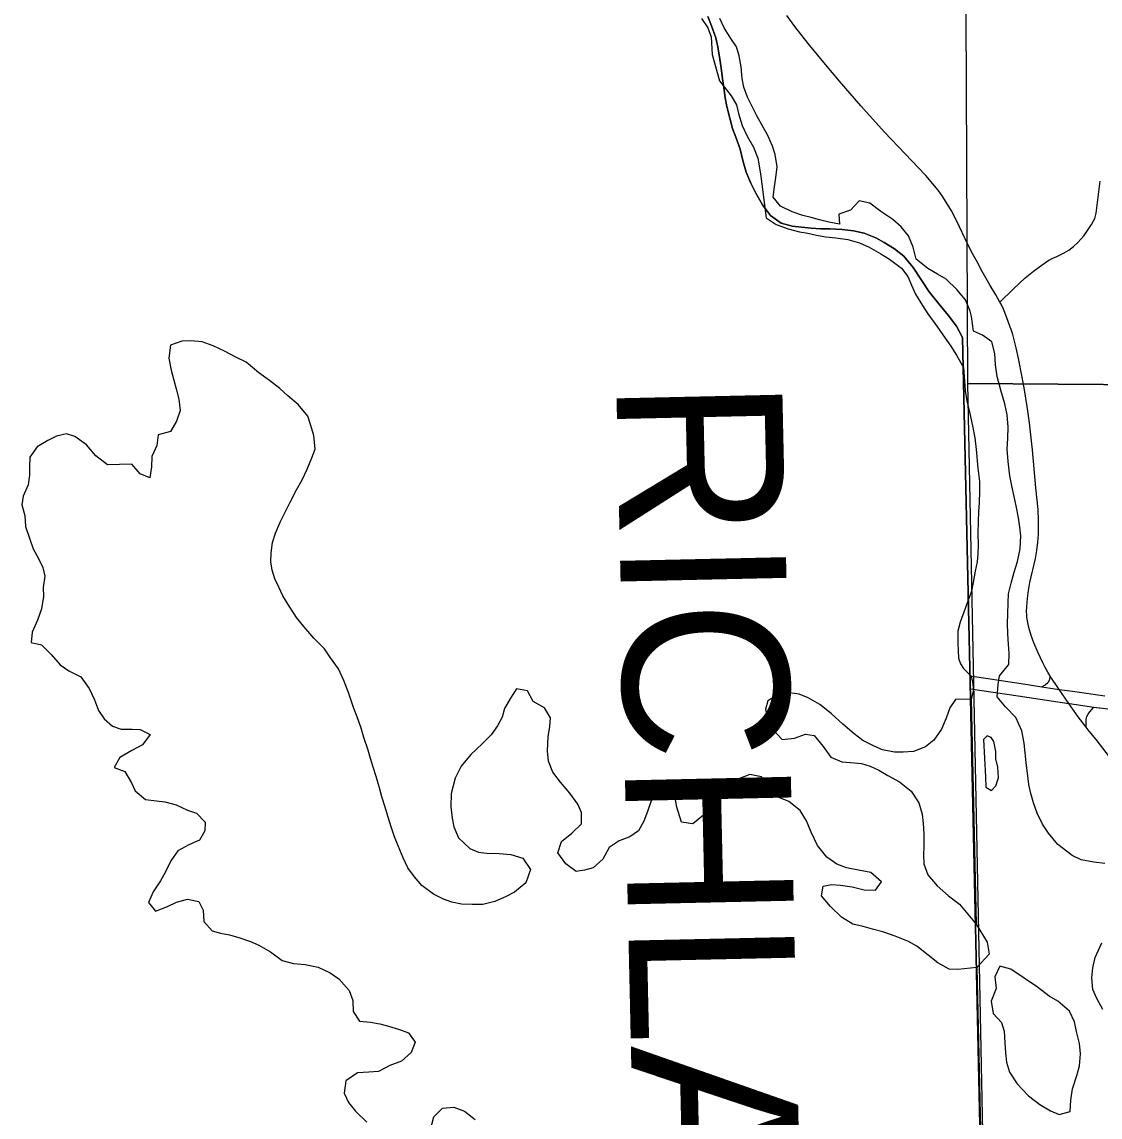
# Model space of a CAD drawing. Extents: x 1874609 to 2204689, y 815661 to 1281160.
# Drawn here: x 1996362 to 2002860, y 1010406 to 1017006 of the extents above; entities that cross this region are included whole.
import ezdxf

# ---------------------------------------------------------------- set-up
doc = ezdxf.new("R2010")
doc.units = 0
for name, color, linetype in [('GM_X_Adjacent_County', 7, 'Continuous'), ('GM_X_Adjacent_County_Text', 7, 'Continuous'), ('GM_X_County', 7, 'Continuous'), ('GM_X_Interchange_Ramps', 7, 'Continuous'), ('GM_X_Major_Lake', 7, 'Continuous'), ('GM_X_Section', 7, 'Continuous'), ('GM_X_State_Route', 7, 'Continuous'), ('GM_X_Township', 7, 'Continuous'), ('GM_X_Township_Road', 7, 'Continuous'), ('GM_X_US_Route', 7, 'Continuous')]:
    doc.layers.add(name, color=color, linetype=linetype)

msp = doc.modelspace()

# ---------------------------------------------------------------- linework, layer by layer
at = {"layer": 'GM_X_Adjacent_County'}
msp.add_lwpolyline([(2000496.2, 1017037.8), (2000518.1, 1016981.7), (2000544.1, 1016909.6), (2000556.1, 1016855.6), (2000568.1, 1016781.5), (2000576, 1016729.4), (2000584, 1016663.3), (2000592, 1016611.3), (2000600, 1016549.2), (2000609.9, 1016497.1), (2000627.9, 1016427), (2000643.9, 1016362.9), (2000663.9, 1016310.9), (2000689.9, 1016238.8), (2000705.8, 1016170.7), (2000725.8, 1016100.6), (2000753.8, 1016034.5), (2000783.8, 1015974.5), (2000825.8, 1015904.4), (2000873.8, 1015840.3), (2000937.8, 1015792.3), (2001003.8, 1015774.2), (2001059.9, 1015768.2), (2001117.9, 1015762.2), (2001173.9, 1015758.2), (2001232, 1015758.2), (2001306, 1015754.2), (2001374.1, 1015746.2), (2001438.1, 1015732.2), (2001508.2, 1015704.2), (2001558.2, 1015676.2), (2001620.2, 1015638.1), (2001676.2, 1015594.1), (2001732.2, 1015526), (2001784.2, 1015449.9), (2001830.2, 1015379.8), (2001888.2, 1015307.7), (2001944.2, 1015239.7), (2001994.2, 1015171.6), (2002030.2, 1015103.5), (2002075.9, 1013021.5), (2002164.4, 1008986.6)], dxfattribs=at)
at = {"layer": 'GM_X_County'}
msp.add_lwpolyline([(2002164.4, 1008986.6), (2002075.9, 1013021.5), (2002030.2, 1015103.5), (2001994.2, 1015171.6), (2001944.2, 1015239.7), (2001888.2, 1015307.7), (2001830.2, 1015379.8), (2001784.2, 1015449.9), (2001732.2, 1015526), (2001676.2, 1015594.1), (2001620.2, 1015638.1), (2001558.2, 1015676.2), (2001508.2, 1015704.2), (2001438.1, 1015732.2), (2001374.1, 1015746.2), (2001306, 1015754.2), (2001232, 1015758.2), (2001173.9, 1015758.2), (2001117.9, 1015762.2), (2001059.9, 1015768.2), (2001003.8, 1015774.2), (2000937.8, 1015792.3), (2000873.8, 1015840.3), (2000825.8, 1015904.4), (2000783.8, 1015974.5), (2000753.8, 1016034.5), (2000725.8, 1016100.6), (2000705.8, 1016170.7), (2000689.9, 1016238.8), (2000663.9, 1016310.9), (2000643.9, 1016362.9), (2000627.9, 1016427), (2000609.9, 1016497.1), (2000600, 1016549.2), (2000592, 1016611.3), (2000584, 1016663.3), (2000576, 1016729.4), (2000568.1, 1016781.5), (2000556.1, 1016855.6), (2000544.1, 1016909.6), (2000518.1, 1016981.7), (2000496.2, 1017037.8)], dxfattribs=at)
at = {"layer": 'GM_X_Interchange_Ramps'}
for points in [[(2002558.5, 1013064.2), (2002552.2, 1013038.1), (2002544.6, 1013022.8), (2002529.3, 1013009.7), (2002508.5, 1012998.8)], [(2002775.1, 1012756.8), (2002775.3, 1012787.8), (2002775.4, 1012804.2), (2002779.4, 1012820.2), (2002786.7, 1012834.9), (2002797, 1012847.6), (2002821.1, 1012877.5)]]:
    msp.add_lwpolyline(points, dxfattribs=at)
at = {"layer": 'GM_X_Major_Lake'}
for points in [[(2000458.1, 1017025.8), (2000496.1, 1016969.7), (2000516.1, 1016915.7), (2000520.8, 1016808.9)], [(2001290, 1015786.3), (2001224, 1015798.3), (2001168, 1015814.3), (2001117.9, 1015828.3), (2001067.9, 1015840.4), (2001003.9, 1015862.4), (2000933.8, 1015896.4), (2000889.8, 1015950.5), (2000897.9, 1016012.6), (2000907.9, 1016082.7), (2000914, 1016132.7), (2000902, 1016206.8), (2000886, 1016256.9), (2000858, 1016320.9), (2000828, 1016371), (2000790, 1016439.1), (2000766, 1016489.2), (2000734.1, 1016553.2), (2000712.1, 1016613.3), (2000702.1, 1016665.4), (2000696.1, 1016735.5), (2000684.2, 1016801.5), (2000668.2, 1016855.6), (2000634.2, 1016905.7), (2000594.2, 1016969.7), (2000568.2, 1017025.8)], [(2000520.8, 1016808.9), (2000566, 1016651.3)], [(2000566, 1016651.3), (2000636, 1016561.2), (2000668, 1016507.2), (2000680, 1016455.1), (2000701.9, 1016381), (2000731.9, 1016316.9), (2000769.9, 1016250.8), (2000795.9, 1016184.8), (2000813, 1016091.3)], [(2000813, 1016091.3), (2000847.7, 1015826.3)], [(2002085.2, 1015230.2), (2002076.3, 1015263.7), (2002048.3, 1015331.8), (2001996.3, 1015393.9), (2001932.3, 1015456), (2001880.3, 1015486), (2001822.3, 1015520), (2001750.3, 1015576.1), (2001732.3, 1015648.2), (2001704.3, 1015716.3), (2001660.3, 1015770.3), (2001610.3, 1015814.4), (2001538.3, 1015864.4), (2001472.2, 1015914.5), (2001408.2, 1015928.5), (2001356.1, 1015872.4), (2001284.1, 1015848.4), (2001290, 1015786.3)], [(2000847.7, 1015826.3), (2000907.8, 1015784.3), (2000979.8, 1015758.2), (2001047.8, 1015740.2), (2001097.9, 1015732.2), (2001149.9, 1015720.2), (2001205.9, 1015710.2), (2001266, 1015704.2), (2001340, 1015694.2), (2001410.1, 1015674.2), (2001468.1, 1015648.2), (2001538.1, 1015608.1), (2001590.1, 1015576.1), (2001662.2, 1015522), (2001700.2, 1015472), (2001722.2, 1015419.9), (2001746.1, 1015365.8), (2001790.1, 1015297.8), (2001822.1, 1015247.7), (2001876.1, 1015171.6), (2001912.1, 1015119.5), (2001960.1, 1015051.5), (2001994.1, 1014997.4)], [(2002887.9, 1011934.7), (2002821.7, 1011943.2), (2002745.4, 1011957.4), (2002690.8, 1011982.1), (2002605.2, 1012048.2), (2002547.6, 1012117), (2002512.3, 1012172.2), (2002480.8, 1012237.6), (2002457.4, 1012299.2), (2002442, 1012356.9), (2002430.8, 1012410.7), (2002421.2, 1012478.6), (2002413.8, 1012540.6), (2002408.4, 1012600.5), (2002401, 1012660.5), (2002387.3, 1012734.3), (2002351.4, 1012813.6), (2002289.9, 1012878.2), (2002238.5, 1012939.1), (2002244.7, 1013013.4), (2002253.5, 1013065.7), (2002310, 1013133.1), (2002312.5, 1013199.3), (2002307.2, 1013255.3), (2002303.7, 1013319.3), (2002302.2, 1013383.4), (2002302.9, 1013437.5), (2002305.3, 1013505.7), (2002308.1, 1013559.8), (2002322.6, 1013624.3), (2002341.1, 1013690.9), (2002361.6, 1013755.4), (2002377.8, 1013830), (2002382, 1013908.2), (2002376.8, 1013962.2), (2002367.5, 1014018), (2002353.8, 1014089.9), (2002342.5, 1014145.7), (2002327, 1014211.4), (2002315.6, 1014271.3), (2002305.6, 1014357.2), (2002299.9, 1014431.2), (2002304.3, 1014497.4), (2002304.8, 1014563.5), (2002299.1, 1014637.5), (2002285.5, 1014705.3), (2002261.6, 1014786.9), (2002239.7, 1014868.5), (2002230, 1014940.4), (2002224.5, 1015008.4), (2002206.8, 1015078.1), (2002149.9, 1015118.8), (2002097.5, 1015142.9), (2002085.2, 1015230.2)], [(1999330.4, 1011761), (1999276.4, 1011732.9), (1999212.3, 1011704.9), (1999140.3, 1011686.9), (1999074.2, 1011686.9), (1999010.2, 1011688.9), (1998952.1, 1011700.9), (1998902.1, 1011718.9), (1998842.1, 1011748.9), (1998772.1, 1011803), (1998728.1, 1011855), (1998688.1, 1011909.1), (1998660.1, 1011969.2), (1998630.1, 1012041.3), (1998608.1, 1012095.3), (1998588.1, 1012149.4), (1998566.1, 1012219.5), (1998550.2, 1012273.6), (1998530.2, 1012335.6), (1998516.2, 1012389.7), (1998496.2, 1012459.8), (1998478.2, 1012515.9), (1998462.2, 1012567.9), (1998448.3, 1012618), (1998422.3, 1012694.1), (1998406.3, 1012750.2), (1998382.3, 1012818.2), (1998360.3, 1012874.3), (1998332.4, 1012958.4), (1998302.4, 1013036.5), (1998270.4, 1013108.6), (1998222.4, 1013174.7), (1998184.4, 1013228.7), (1998120.4, 1013292.8), (1998060.4, 1013362.9), (1998016.4, 1013416.9), (1997966.4, 1013495), (1997934.4, 1013547.1), (1997910.4, 1013599.2), (1997886.4, 1013649.2), (1997870.4, 1013701.3), (1997862.5, 1013753.4), (1997864.5, 1013807.4), (1997872.5, 1013869.5), (1997890.6, 1013925.6), (1997918.6, 1013991.7), (1997978.7, 1014111.8), (1998016.8, 1014185.9), (1998050.9, 1014246), (1998080.9, 1014310.1), (1998109, 1014378.2), (1998129, 1014432.2), (1998121.1, 1014514.4), (1998101.1, 1014580.4), (1998085.1, 1014630.5), (1998027.1, 1014700.6), (1997965.1, 1014752.6), (1997915.1, 1014796.7), (1997853, 1014844.8), (1997789, 1014890.8), (1997713, 1014954.9), (1997651, 1014984.9), (1997582.9, 1015022.9), (1997514.9, 1015055), (1997448.9, 1015079), (1997378.8, 1015085), (1997324.8, 1015083), (1997256.7, 1015059), (1997246.7, 1014978.8), (1997260.7, 1014906.8), (1997276.6, 1014846.7), (1997290.6, 1014794.6), (1997306.6, 1014732.5), (1997314.6, 1014664.5), (1997292.5, 1014600.4), (1997256.4, 1014538.3), (1997182.4, 1014518.3), (1997174.3, 1014454.2), (1997144.3, 1014388.1), (1997142.3, 1014324), (1997132.2, 1014257.9), (1997074.2, 1014281.9), (1997024.2, 1014340), (1996950.1, 1014338), (1996878.1, 1014336), (1996808.1, 1014392.1), (1996750, 1014458.1), (1996680, 1014508.2), (1996630, 1014524.2), (1996569.9, 1014510.2), (1996517.9, 1014484.1), (1996453.8, 1014446.1), (1996409.8, 1014384), (1996407.7, 1014325.9), (1996407.7, 1014273.9), (1996399.7, 1014215.8), (1996369.6, 1014147.7), (1996361.6, 1014095.6), (1996379.5, 1014031.6), (1996383.5, 1013965.5), (1996407.5, 1013895.4)], [(2001994.1, 1014997.4), (2002036.2, 1014923.2)], [(2002036.2, 1014923.2), (2002046.4, 1014785.3), (2002057.1, 1014721.9), (2002074.8, 1014646.2), (2002090.5, 1014572.5), (2002104.2, 1014498.7), (2002111.9, 1014428.7), (2002122.5, 1014316.8), (2002132.3, 1014236.8), (2002133.6, 1014180.8), (2002131.3, 1014108.6), (2002126.5, 1014056.4), (2002123.9, 1013996.2), (2002123.6, 1013924.1), (2002125.2, 1013854), (2002122.4, 1013801.9), (2002119.6, 1013751.7), (2002106.9, 1013695.3), (2002094.4, 1013628.9), (2002083.6, 1013576.5)], [(1996407.5, 1013895.4), (1996429.5, 1013831.3), (1996461.5, 1013773.2), (1996487.5, 1013719.2), (1996499.4, 1013665.1), (1996489.4, 1013597), (1996491.4, 1013542.9), (1996479.3, 1013468.8), (1996455.3, 1013400.8), (1996423.2, 1013328.7), (1996417.2, 1013266.6), (1996479.2, 1013252.6), (1996537.2, 1013194.5), (1996591.2, 1013132.4), (1996645.2, 1013096.4), (1996717.3, 1013060.4), (1996767.3, 1012988.3), (1996799.2, 1012920.2), (1996823.2, 1012856.1), (1996857.2, 1012806), (1996907.2, 1012762), (1996959.3, 1012744), (1997025.3, 1012744), (1997075.3, 1012742), (1997135.4, 1012712), (1997089.3, 1012649.9), (1997023.2, 1012615.8), (1996951.2, 1012573.8), (1996917.1, 1012513.7), (1996981.1, 1012489.7), (1997021.1, 1012421.6), (1997045.1, 1012371.5), (1997107.1, 1012319.4), (1997173.2, 1012311.4), (1997223.2, 1012305.4), (1997291.3, 1012287.4), (1997359.3, 1012255.4), (1997413.3, 1012237.4), (1997465.3, 1012183.3), (1997463.3, 1012131.3), (1997431.2, 1012075.2), (1997367.2, 1012047.1), (1997301.1, 1012011.1), (1997259.1, 1011951), (1997227, 1011884.9), (1997196.9, 1011830.8), (1997152.9, 1011764.8), (1997124.8, 1011698.7), (1997166.8, 1011646.6), (1997238.9, 1011674.7), (1997292.9, 1011700.7), (1997359, 1011718.7), (1997427, 1011704.7), (1997453, 1011652.6), (1997459, 1011584.5), (1997509, 1011528.5), (1997559, 1011514.5), (1997613.1, 1011504.5), (1997675.1, 1011486.4), (1997739.1, 1011464.4), (1997789.2, 1011442.4), (1997859.2, 1011402.4), (1997929.2, 1011350.3), (1997999.2, 1011332.3), (1998069.3, 1011326.3), (1998147.3, 1011310.3), (1998219.4, 1011276.2), (1998271.4, 1011240.2), (1998333.4, 1011170.1), (1998355.4, 1011108), (1998357.3, 1011042), (1998395.3, 1010983.9), (1998463.4, 1010977.9), (1998519.4, 1010967.9), (1998571.5, 1010953.9), (1998637.5, 1010933.9), (1998691.5, 1010913.8), (1998731.5, 1010857.8), (1998707.5, 1010795.7), (1998649.4, 1010743.6), (1998579.3, 1010717.6), (1998511.3, 1010681.5), (1998453.2, 1010677.5), (1998383.2, 1010673.5), (1998313.1, 1010625.4), (1998303, 1010551.3), (1998329, 1010495.3), (1998373, 1010441.2), (1998441, 1010375.1)], [(2002083.6, 1013576.5), (2002016, 1013388.6), (2002001.2, 1013334.2), (2002002.9, 1013262.1), (2002003.9, 1013218), (2002007, 1013172), (2002017.8, 1013138.2), (2002036.4, 1013110.6), (2002050.8, 1013094.9)], [(2002050.8, 1013094.9), (2002083.5, 1013063.7), (2002090.4, 1013027.8), (2002097.5, 1012979.8), (2002082, 1012925.8)], [(2002117.5, 1011308.2), (2002002.1, 1011296.7), (2001950.1, 1011298.7), (2001882, 1011336.7), (2001824, 1011382.8), (2001756, 1011436.8), (2001704, 1011464.9), (2001623.9, 1011496.9), (2001549.9, 1011522.9), (2001487.8, 1011538.9), (2001431.8, 1011554.9), (2001369.8, 1011569), (2001301.8, 1011611), (2001235.7, 1011675.1), (2001179.7, 1011739.2), (2001189.8, 1011797.2), (2001239.8, 1011807.2), (2001295.9, 1011803.2), (2001365.9, 1011793.2), (2001437.9, 1011775.2), (2001506, 1011773.2), (2001542, 1011823.3), (2001478, 1011879.4), (2001404, 1011895.4), (2001331.9, 1011909.4), (2001273.9, 1011931.4), (2001211.9, 1011973.5), (2001155.9, 1012043.5), (2001117.9, 1012123.6), (2001089.9, 1012191.7), (2001051.9, 1012253.8), (2000983.9, 1012307.9), (2000909.9, 1012337.9), (2000853.9, 1012391.9), (2000819.9, 1012456), (2000747.8, 1012470), (2000675.8, 1012442), (2000609.7, 1012432), (2000537.7, 1012428), (2000517.6, 1012373.9), (2000497.6, 1012295.8), (2000469.5, 1012225.7), (2000405.4, 1012173.6), (2000337.4, 1012183.6), (2000309.4, 1012273.7), (2000297.4, 1012341.8), (2000241.4, 1012397.9), (2000175.4, 1012375.9), (2000155.3, 1012317.8), (2000131.3, 1012247.7), (2000109.2, 1012189.6), (2000077.2, 1012131.5), (2000025.1, 1012095.5), (1999961.1, 1012071.4), (1999901, 1012031.4), (1999862.9, 1011961.3), (1999804.9, 1011909.2), (1999752.8, 1011895.2), (1999702.8, 1011887.2), (1999638.7, 1011933.2), (1999590.8, 1011999.3), (1999612.8, 1012067.4), (1999674.9, 1012117.5), (1999734.9, 1012173.5), (1999735, 1012241.6), (1999713, 1012291.7), (1999663, 1012357.8), (1999607, 1012423.9), (1999561, 1012485.9), (1999535, 1012552), (1999529, 1012614.1), (1999533.1, 1012698.2), (1999543.1, 1012760.3), (1999547.2, 1012812.3), (1999511.2, 1012872.4), (1999443.1, 1012910.5), (1999409.1, 1012974.5), (1999343.1, 1012986.5), (1999307.1, 1012930.5), (1999271, 1012868.4), (1999255, 1012816.3), (1999226.9, 1012764.3), (1999188.8, 1012710.2), (1999134.8, 1012656.1), (1999066.7, 1012592), (1999008.6, 1012521.9), (1998972.5, 1012449.8), (1998948.5, 1012355.7), (1998946.4, 1012275.6), (1998954.4, 1012207.5), (1998964.4, 1012155.4), (1998992.4, 1012089.4), (1999060.4, 1012025.3), (1999112.4, 1012003.3), (1999162.4, 1011997.3), (1999238.5, 1011995.3), (1999308.5, 1011989.3), (1999380.6, 1011967.3), (1999426.6, 1011899.2), (1999398.5, 1011817.1), (1999330.4, 1011761)], [(2002082, 1012925.8), (2001989, 1012922.7), (2001954.9, 1012872.7), (2001930.9, 1012810.6), (2001902.8, 1012744.5), (2001856.7, 1012678.4), (2001806.7, 1012638.4), (2001734.6, 1012610.3), (2001672.6, 1012606.3), (2001620.5, 1012606.3), (2001548.5, 1012620.3), (2001498.5, 1012642.3), (2001430.4, 1012676.4), (2001376.4, 1012716.4), (2001308.4, 1012774.5), (2001238.4, 1012838.6), (2001170.4, 1012892.6), (2001100.3, 1012932.7), (2001046.3, 1012954.7), (2000974.3, 1012964.7), (2000918.2, 1012950.7), (2000856.2, 1012914.6), (2000842.1, 1012862.5), (2000860.1, 1012794.5), (2000890.1, 1012740.4), (2000944.1, 1012682.3), (2001018.1, 1012690.3), (2001084.2, 1012714.4), (2001136.2, 1012706.4), (2001190.2, 1012640.3), (2001236.2, 1012576.2), (2001302.3, 1012548.2), (2001356.3, 1012544.2), (2001422.4, 1012536.2), (2001474.4, 1012520.2), (2001526.4, 1012496.2), (2001580.4, 1012464.1), (2001650.5, 1012426.1), (2001720.5, 1012370), (2001766.5, 1012299.9), (2001786.4, 1012231.8), (2001792.4, 1012175.8), (2001796.4, 1012113.7), (2001796.3, 1012037.6), (2001794.3, 1011985.5), (2001796.3, 1011933.5), (2001822.3, 1011865.4), (2001878.3, 1011799.3), (2001946.3, 1011739.2), (2002012.3, 1011689.2), (2002111.8, 1011569)], [(2002082, 1012925.8), (2002111.8, 1011569)], [(2002169.6, 1012456.6), (2002171.1, 1012394.5), (2002205.5, 1012375.3), (2002230.9, 1012402), (2002247.8, 1012450.5), (2002242.3, 1012514.4), (2002231.2, 1012564.3), (2002232.1, 1012610.4), (2002218.7, 1012670.2), (2002202.1, 1012693.8), (2002179.9, 1012703.3), (2002156.4, 1012682.7)], [(2002156.4, 1012682.7), (2002169.6, 1012456.6)], [(2002111.8, 1011569), (2002178.8, 1011461.1), (2002190.4, 1011389.2), (2002117.5, 1011308.2)], [(2002876.4, 1011054.9), (2002840.8, 1011120.2), (2002815.5, 1011175.7), (2002809.9, 1011245.7), (2002816.5, 1011305.9), (2002829.1, 1011368.3), (2002871, 1011457.5)], [(2002117.5, 1011308.2), (2002166.1, 1009093.9)], [(2002320.6, 1011298.2), (2002256.1, 1011316.7), (2002225.6, 1011251.8), (2002233.2, 1011181.9), (2002203, 1011105), (2002214.7, 1011031.2), (2002266, 1010976.3), (2002281.2, 1010924.6), (2002284.8, 1010854.5), (2002290.2, 1010794.6), (2002295.6, 1010736.6), (2002313, 1010676.9), (2002360.6, 1010605.9), (2002428.3, 1010535.4), (2002495.5, 1010482.9), (2002560.4, 1010444.3), (2002613, 1010421.6), (2002678.6, 1010439.2), (2002683, 1010507.4), (2002693.4, 1010577.7), (2002721.4, 1010662.6), (2002736.2, 1010715), (2002740.5, 1010787.2), (2002735.1, 1010849.2), (2002717.4, 1010922.9), (2002706, 1010980.8), (2002674.6, 1011044.1), (2002605.1, 1011104.6), (2002552.4, 1011135.4), (2002483.1, 1011189.8)], [(2002483.1, 1011189.8), (2002320.6, 1011298.2)], [(1998823.3, 1010331.1), (1998843.3, 1010407.2), (1998897.4, 1010459.3), (1998965.5, 1010465.3), (1999029.5, 1010441.3), (1999093.5, 1010391.2)]]:
    msp.add_lwpolyline(points, dxfattribs=at)
at = {"layer": 'GM_X_Section'}
for points in [[(2002039, 1020167.2), (2003143.5, 1020178), (2003144.4, 1020125.3), (2007432.8, 1019964.2), (2007536.1, 1014673.9), (2003151.7, 1014756.7), (2003151.7, 1014819.4), (2002062, 1014826.6)], [(2002062, 1014826.6), (2003151.7, 1014819.4), (2003151.7, 1014756.7), (2007536.1, 1014673.9), (2007591.4, 1009307.4), (2003159.1, 1009354.1), (2003159.1, 1009404.8), (2002171.6, 1009416.2)]]:
    msp.add_lwpolyline(points, close=True, dxfattribs=at)
at = {"layer": 'GM_X_State_Route'}
for points in [[(2001805.1, 1016083.6), (2001684.5, 1016210.9), (2001561.1, 1016342.4), (2001417.8, 1016500.2), (2001288.4, 1016648.4), (2001203.9, 1016748.6), (2001100.2, 1016875.5), (2001019, 1016978.5), (2000970.8, 1017044.6)], [(2002672, 1012898.5), (2002613, 1012984), (2002588.4, 1013019.6), (2002578.8, 1013032.5), (2002569.9, 1013045.9), (2002558.5, 1013064.2), (2002544.4, 1013087.1), (2002528.7, 1013115.4), (2002514, 1013144.4), (2002486.2, 1013203.5), (2002460.8, 1013263.4), (2002444, 1013309.4), (2002430, 1013356.1), (2002423.1, 1013387.6), (2002418.5, 1013419.1), (2002417.2, 1013434.9), (2002416.8, 1013450.9), (2002417.5, 1013483.1), (2002421.4, 1013532), (2002427.8, 1013580.5), (2002436.9, 1013628.6), (2002470, 1013772.4), (2002478.7, 1013821.1), (2002484.6, 1013870.3), (2002487.4, 1013919.7), (2002488.4, 1014001.9), (2002485.9, 1014067.8), (2002473.1, 1014198.5), (2002451.2, 1014427), (2002433.9, 1014590.3), (2002420.4, 1014687.9), (2002401.7, 1014801.1), (2002390.6, 1014865.4), (2002368.6, 1014978.1), (2002354.1, 1015042.2), (2002333.3, 1015121.5), (2002323.4, 1015152.4), (2002317.7, 1015167.2), (2002295.9, 1015228.9), (2002277.7, 1015274.9), (2002263.5, 1015304.7), (2002256.1, 1015317.5), (2002230.4, 1015361.7), (2002197.2, 1015417.9), (2002164.3, 1015473.7), (2002148.9, 1015502.2), (2002117.9, 1015559.6), (2002094.9, 1015602.9), (2002065.2, 1015661.3), (2001993.7, 1015808.8), (2001963.3, 1015867.2), (2001938.6, 1015909.9), (2001911.8, 1015951.5), (2001883, 1015991.7), (2001852.2, 1016030.4), (2001808.8, 1016079.8), (2001805.1, 1016083.6)], [(2002917.2, 1012577.7), (2002836, 1012680.8), (2002794.5, 1012731.7), (2002775.1, 1012756.8), (2002727.9, 1012817.6), (2002672, 1012898.5)]]:
    msp.add_lwpolyline(points, dxfattribs=at)
at = {"layer": 'GM_X_Township'}
msp.add_lwpolyline([(2002164.4, 1008986.6), (2002075.9, 1013021.5), (2002030.2, 1015103.5), (2001994.2, 1015171.6), (2001944.2, 1015239.7), (2001888.2, 1015307.7), (2001830.2, 1015379.8), (2001784.2, 1015449.9), (2001732.2, 1015526), (2001676.2, 1015594.1), (2001620.2, 1015638.1), (2001558.2, 1015676.2), (2001508.2, 1015704.2), (2001438.1, 1015732.2), (2001374.1, 1015746.2), (2001306, 1015754.2), (2001232, 1015758.2), (2001173.9, 1015758.2), (2001117.9, 1015762.2), (2001059.9, 1015768.2), (2001003.8, 1015774.2), (2000937.8, 1015792.3), (2000873.8, 1015840.3), (2000825.8, 1015904.4), (2000783.8, 1015974.5), (2000753.8, 1016034.5), (2000725.8, 1016100.6), (2000705.8, 1016170.7), (2000689.9, 1016238.8), (2000663.9, 1016310.9), (2000643.9, 1016362.9), (2000627.9, 1016427), (2000609.9, 1016497.1), (2000600, 1016549.2), (2000592, 1016611.3), (2000584, 1016663.3), (2000576, 1016729.4), (2000568.1, 1016781.5), (2000556.1, 1016855.6), (2000544.1, 1016909.6), (2000518.1, 1016981.7), (2000496.2, 1017037.8)], dxfattribs=at)
at = {"layer": 'GM_X_Township_Road'}
msp.add_lwpolyline([(2002256.1, 1015317.5), (2002336.6, 1015395.2), (2002371.2, 1015430.1), (2002407.5, 1015462.9), (2002457.8, 1015504), (2002509.8, 1015542.7), (2002550.4, 1015569.9), (2002579.3, 1015584.7), (2002594.3, 1015590.8), (2002623.2, 1015603.8), (2002643.8, 1015614.5), (2002671.9, 1015631.3), (2002700.1, 1015652.6), (2002725.3, 1015677), (2002761.1, 1015716.6), (2002780.1, 1015743.2), (2002808.3, 1015785.1), (2002826.9, 1015821.1), (2002835.4, 1015852.6), (2002840.8, 1015884.8), (2002855.1, 1016014.6), (2002860.9, 1016046.8)], dxfattribs=at)
at = {"layer": 'GM_X_US_Route'}
for points in [[(2002076.1, 1013066.3), (2002384.1, 1013018.9), (2002508.5, 1012998.8), (2002613, 1012984), (2002692.4, 1012972.8), (2002887.4, 1012945.4)], [(2002078.6, 1012987.8), (2002366.6, 1012945), (2002672, 1012898.5)], [(2002672, 1012898.5), (2002674.7, 1012898.1), (2002821.1, 1012877.5), (2002853.3, 1012872.9), (2002857.7, 1012872.4)], [(2002857.7, 1012872.4), (2003032.3, 1012851.3)]]:
    msp.add_lwpolyline(points, dxfattribs=at)

# ---------------------------------------------------------------- texts
at = {"layer": 'GM_X_Adjacent_County_Text'}
msp.add_text('RICHLAND COUNTY', height=1000, rotation=271.26874, dxfattribs=at).set_placement((1999942.8, 1014847.3))

doc.saveas('drawing.dxf')
